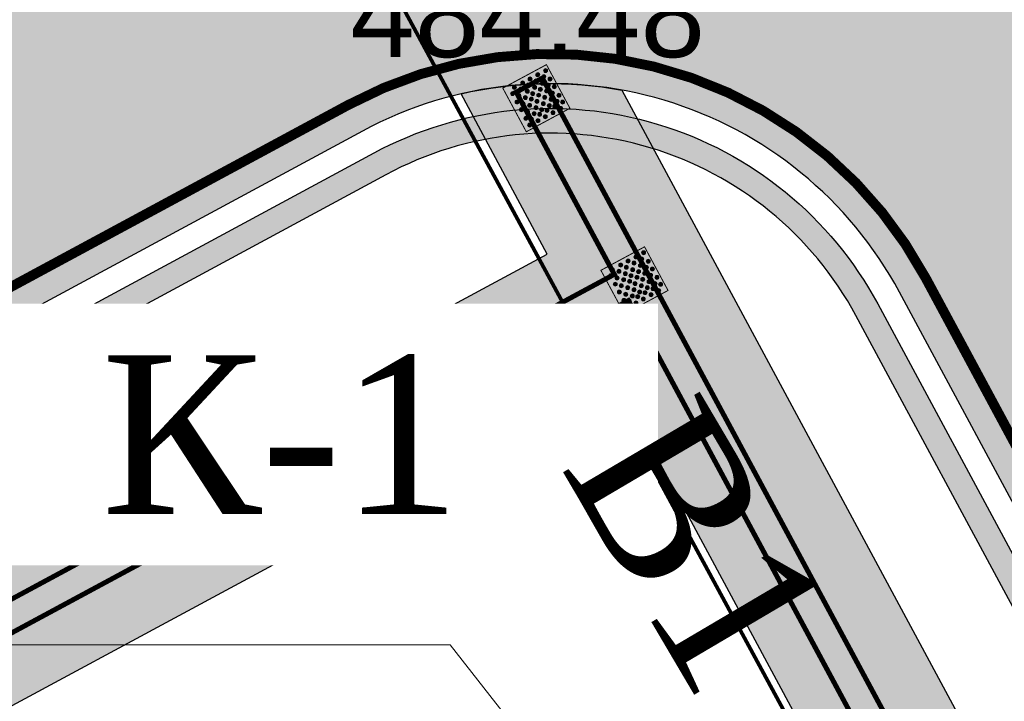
# Model space of a CAD drawing. Extents: x -516234 to 73329, y -4499813 to 47259.
# Tile 302 of 316: x 29626 to 29636, y 37003 to 37010. Entities that reach past the tile are written whole.
import ezdxf
from ezdxf import colors
from ezdxf.entities.mleader import LeaderData, LeaderLine
from ezdxf.math import Vec2, Vec3

# ---------------------------------------------------------------- set-up
doc = ezdxf.new("R2010")
doc.units = 0
doc.header["$LTSCALE"] = 0.5
doc.header["$MEASUREMENT"] = 0
for name, color, linetype in [('(002) Рамка', 7, 'Continuous'), ('(004) Точки рельефа', 7, 'Continuous'), ('(007) Здания', 7, 'Continuous'), ('7_газон', 7, 'Continuous'), ('7_лоток', 150, 'Continuous'), ('STOYANKA', 7, 'Continuous'), ("YO'LLLLLLLLLLLLLLLLLLLLL", 7, 'Continuous'), ('Водопровод 2', 7, 'Continuous'), ('ТАКТИЛ', 40, 'Continuous'), ('Штрих Стекло', 7, 'Continuous'), ('экспликация', 7, 'Continuous')]:
    doc.layers.add(name, color=color, linetype=linetype)
doc.layers.add('КАБЕЛ', color=20, linetype='Continuous', lineweight=50)
doc.styles.add('D-431', font='d431.ttf')
doc.styles.add('ISOPEUR', font='isocpeui.ttf')
doc.styles.get("Standard").update_dxf_attribs({"font": 'times.ttf'})

# ---------------------------------------------------------------- blocks, each defined once
blk = doc.blocks.new('9633')
at = {"layer": '(004) Точки рельефа', "lineweight": 0, "style": 'D-431'}
blk.add_text('484.48', height=0.875, dxfattribs=at).set_placement((28663.01531791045, 37009.66904144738))
blk = doc.blocks.new('ётактил')
at = {"layer": 'ТАКТИЛ', "lineweight": 30, "ltscale": 2}
h = blk.add_hatch(color=40, dxfattribs=at)
h.dxf.hatch_style = 1
h.paths.add_polyline_path([(132058.6946550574, 43265.0262908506), (132058.6946550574, 43264.5262908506), (132059.1946550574, 43264.5262908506), (132059.1946550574, 43265.0262908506)])
h = blk.add_hatch(color=1, dxfattribs=at)
h.dxf.hatch_style = 1
edge = h.paths.add_edge_path()
edge.add_arc((132058.74294341, 43264.99011024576), 0.02, 0, 360)
h = blk.add_hatch(color=1, dxfattribs=at)
h.dxf.hatch_style = 1
edge = h.paths.add_edge_path()
edge.add_arc((132058.7894146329, 43264.94445081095), 0.02, 0, 360)
h = blk.add_hatch(color=1, dxfattribs=at)
h.dxf.hatch_style = 1
edge = h.paths.add_edge_path()
edge.add_arc((132058.840005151, 43264.99011024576), 0.02, 0, 360)
h = blk.add_hatch(color=1, dxfattribs=at)
h.dxf.hatch_style = 1
edge = h.paths.add_edge_path()
edge.add_arc((132058.8859739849, 43264.94445081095), 0.02, 0, 360)
h = blk.add_hatch(color=1, dxfattribs=at)
h.dxf.hatch_style = 1
edge = h.paths.add_edge_path()
edge.add_arc((132058.9291368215, 43264.99011024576), 0.02, 0, 360)
h = blk.add_hatch(color=1, dxfattribs=at)
h.dxf.hatch_style = 1
edge = h.paths.add_edge_path()
edge.add_arc((132058.9756080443, 43264.94445081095), 0.02, 0, 360)
h = blk.add_hatch(color=1, dxfattribs=at)
h.dxf.hatch_style = 1
edge = h.paths.add_edge_path()
edge.add_arc((132059.0261985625, 43264.99011024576), 0.02, 0, 360)
h = blk.add_hatch(color=1, dxfattribs=at)
h.dxf.hatch_style = 1
edge = h.paths.add_edge_path()
edge.add_arc((132059.0721673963, 43264.94445081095), 0.02, 0, 360)
h = blk.add_hatch(color=1, dxfattribs=at)
h.dxf.hatch_style = 1
edge = h.paths.add_edge_path()
edge.add_arc((132059.1047372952, 43264.99011024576), 0.02, 0, 360)
h = blk.add_hatch(color=1, dxfattribs=at)
h.dxf.hatch_style = 1
edge = h.paths.add_edge_path()
edge.add_arc((132059.151208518, 43264.94445081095), 0.02, 0, 360)
h = blk.add_hatch(color=1, dxfattribs=at)
h.dxf.hatch_style = 1
edge = h.paths.add_edge_path()
edge.add_arc((132058.74294341, 43264.90078456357), 0.02, 0, 360)
h = blk.add_hatch(color=1, dxfattribs=at)
h.dxf.hatch_style = 1
edge = h.paths.add_edge_path()
edge.add_arc((132058.7894146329, 43264.85512512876), 0.02, 0, 360)
h = blk.add_hatch(color=1, dxfattribs=at)
h.dxf.hatch_style = 1
edge = h.paths.add_edge_path()
edge.add_arc((132058.840005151, 43264.90078456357), 0.02, 0, 360)
h = blk.add_hatch(color=1, dxfattribs=at)
h.dxf.hatch_style = 1
edge = h.paths.add_edge_path()
edge.add_arc((132058.8859739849, 43264.85512512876), 0.02, 0, 360)
h = blk.add_hatch(color=1, dxfattribs=at)
h.dxf.hatch_style = 1
edge = h.paths.add_edge_path()
edge.add_arc((132058.9291368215, 43264.90078456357), 0.02, 0, 360)
h = blk.add_hatch(color=1, dxfattribs=at)
h.dxf.hatch_style = 1
edge = h.paths.add_edge_path()
edge.add_arc((132058.9756080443, 43264.85512512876), 0.02, 0, 360)
h = blk.add_hatch(color=1, dxfattribs=at)
h.dxf.hatch_style = 1
edge = h.paths.add_edge_path()
edge.add_arc((132059.0261985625, 43264.90078456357), 0.02, 0, 360)
h = blk.add_hatch(color=1, dxfattribs=at)
h.dxf.hatch_style = 1
edge = h.paths.add_edge_path()
edge.add_arc((132059.0721673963, 43264.85512512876), 0.02, 0, 360)
h = blk.add_hatch(color=1, dxfattribs=at)
h.dxf.hatch_style = 1
edge = h.paths.add_edge_path()
edge.add_arc((132059.1047372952, 43264.90078456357), 0.02, 0, 360)
h = blk.add_hatch(color=1, dxfattribs=at)
h.dxf.hatch_style = 1
edge = h.paths.add_edge_path()
edge.add_arc((132059.151208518, 43264.85512512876), 0.02, 0, 360)
h = blk.add_hatch(color=1, dxfattribs=at)
h.dxf.hatch_style = 1
edge = h.paths.add_edge_path()
edge.add_arc((132058.74294341, 43264.8122477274), 0.02, 0, 360)
h = blk.add_hatch(color=1, dxfattribs=at)
h.dxf.hatch_style = 1
edge = h.paths.add_edge_path()
edge.add_arc((132058.74294341, 43264.72805481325), 0.02, 0, 360)
h = blk.add_hatch(color=1, dxfattribs=at)
h.dxf.hatch_style = 1
edge = h.paths.add_edge_path()
edge.add_arc((132058.7894146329, 43264.76658829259), 0.02, 0, 360)
h = blk.add_hatch(color=1, dxfattribs=at)
h.dxf.hatch_style = 1
edge = h.paths.add_edge_path()
edge.add_arc((132058.840005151, 43264.8122477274), 0.02, 0, 360)
h = blk.add_hatch(color=1, dxfattribs=at)
h.dxf.hatch_style = 1
edge = h.paths.add_edge_path()
edge.add_arc((132058.840005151, 43264.72805481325), 0.02, 0, 360)
h = blk.add_hatch(color=1, dxfattribs=at)
h.dxf.hatch_style = 1
edge = h.paths.add_edge_path()
edge.add_arc((132058.8859739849, 43264.76658829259), 0.02, 0, 360)
h = blk.add_hatch(color=1, dxfattribs=at)
h.dxf.hatch_style = 1
edge = h.paths.add_edge_path()
edge.add_arc((132058.9291368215, 43264.8122477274), 0.02, 0, 360)
h = blk.add_hatch(color=1, dxfattribs=at)
h.dxf.hatch_style = 1
edge = h.paths.add_edge_path()
edge.add_arc((132058.9291368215, 43264.72805481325), 0.02, 0, 360)
h = blk.add_hatch(color=1, dxfattribs=at)
h.dxf.hatch_style = 1
edge = h.paths.add_edge_path()
edge.add_arc((132058.9756080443, 43264.76658829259), 0.02, 0, 360)
h = blk.add_hatch(color=1, dxfattribs=at)
h.dxf.hatch_style = 1
edge = h.paths.add_edge_path()
edge.add_arc((132059.0261985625, 43264.8122477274), 0.02, 0, 360)
h = blk.add_hatch(color=1, dxfattribs=at)
h.dxf.hatch_style = 1
edge = h.paths.add_edge_path()
edge.add_arc((132059.0261985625, 43264.72805481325), 0.02, 0, 360)
h = blk.add_hatch(color=1, dxfattribs=at)
h.dxf.hatch_style = 1
edge = h.paths.add_edge_path()
edge.add_arc((132059.0721673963, 43264.76658829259), 0.02, 0, 360)
h = blk.add_hatch(color=1, dxfattribs=at)
h.dxf.hatch_style = 1
edge = h.paths.add_edge_path()
edge.add_arc((132059.1047372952, 43264.8122477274), 0.02, 0, 360)
h = blk.add_hatch(color=1, dxfattribs=at)
h.dxf.hatch_style = 1
edge = h.paths.add_edge_path()
edge.add_arc((132059.1047372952, 43264.72805481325), 0.02, 0, 360)
h = blk.add_hatch(color=1, dxfattribs=at)
h.dxf.hatch_style = 1
edge = h.paths.add_edge_path()
edge.add_arc((132059.151208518, 43264.76658829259), 0.02, 0, 360)
h = blk.add_hatch(color=1, dxfattribs=at)
h.dxf.hatch_style = 1
edge = h.paths.add_edge_path()
edge.add_arc((132058.74294341, 43264.6328701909), 0.02, 0, 360)
h = blk.add_hatch(color=1, dxfattribs=at)
h.dxf.hatch_style = 1
edge = h.paths.add_edge_path()
edge.add_arc((132058.7894146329, 43264.68239537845), 0.02, 0, 360)
h = blk.add_hatch(color=1, dxfattribs=at)
h.dxf.hatch_style = 1
edge = h.paths.add_edge_path()
edge.add_arc((132058.840005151, 43264.6328701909), 0.02, 0, 360)
h = blk.add_hatch(color=1, dxfattribs=at)
h.dxf.hatch_style = 1
edge = h.paths.add_edge_path()
edge.add_arc((132058.8859739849, 43264.68239537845), 0.02, 0, 360)
h = blk.add_hatch(color=1, dxfattribs=at)
h.dxf.hatch_style = 1
edge = h.paths.add_edge_path()
edge.add_arc((132058.9291368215, 43264.6328701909), 0.02, 0, 360)
h = blk.add_hatch(color=1, dxfattribs=at)
h.dxf.hatch_style = 1
edge = h.paths.add_edge_path()
edge.add_arc((132058.9756080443, 43264.68239537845), 0.02, 0, 360)
h = blk.add_hatch(color=1, dxfattribs=at)
h.dxf.hatch_style = 1
edge = h.paths.add_edge_path()
edge.add_arc((132059.0261985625, 43264.6328701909), 0.02, 0, 360)
h = blk.add_hatch(color=1, dxfattribs=at)
h.dxf.hatch_style = 1
edge = h.paths.add_edge_path()
edge.add_arc((132059.0721673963, 43264.68239537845), 0.02, 0, 360)
h = blk.add_hatch(color=1, dxfattribs=at)
h.dxf.hatch_style = 1
edge = h.paths.add_edge_path()
edge.add_arc((132059.1047372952, 43264.6328701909), 0.02, 0, 360)
h = blk.add_hatch(color=1, dxfattribs=at)
h.dxf.hatch_style = 1
edge = h.paths.add_edge_path()
edge.add_arc((132059.151208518, 43264.68239537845), 0.02, 0, 360)
h = blk.add_hatch(color=1, dxfattribs=at)
h.dxf.hatch_style = 1
edge = h.paths.add_edge_path()
edge.add_arc((132058.7894146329, 43264.58721075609), 0.02, 0, 360)
h = blk.add_hatch(color=1, dxfattribs=at)
h.dxf.hatch_style = 1
edge = h.paths.add_edge_path()
edge.add_arc((132058.8859739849, 43264.58721075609), 0.02, 0, 360)
h = blk.add_hatch(color=1, dxfattribs=at)
h.dxf.hatch_style = 1
edge = h.paths.add_edge_path()
edge.add_arc((132058.9756080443, 43264.58721075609), 0.02, 0, 360)
h = blk.add_hatch(color=1, dxfattribs=at)
h.dxf.hatch_style = 1
edge = h.paths.add_edge_path()
edge.add_arc((132059.0721673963, 43264.58721075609), 0.02, 0, 360)
h = blk.add_hatch(color=1, dxfattribs=at)
h.dxf.hatch_style = 1
edge = h.paths.add_edge_path()
edge.add_arc((132059.151208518, 43264.58721075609), 0.02, 0, 360)
at = {"color": 1, "lineweight": 5, "ltscale": 2}
for centre in [(132058.74294341, 43264.99011024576), (132058.7894146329, 43264.94445081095), (132058.840005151, 43264.99011024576), (132058.8859739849, 43264.94445081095), (132058.9291368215, 43264.99011024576), (132058.9756080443, 43264.94445081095), (132059.0261985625, 43264.99011024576), (132059.0721673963, 43264.94445081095), (132059.1047372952, 43264.99011024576), (132059.151208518, 43264.94445081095), (132058.74294341, 43264.90078456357), (132058.7894146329, 43264.85512512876), (132058.840005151, 43264.90078456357), (132058.8859739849, 43264.85512512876), (132058.9291368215, 43264.90078456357), (132058.9756080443, 43264.85512512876), (132059.0261985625, 43264.90078456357), (132059.0721673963, 43264.85512512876), (132059.1047372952, 43264.90078456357), (132059.151208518, 43264.85512512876), (132058.74294341, 43264.8122477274), (132058.74294341, 43264.72805481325), (132058.7894146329, 43264.76658829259), (132058.840005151, 43264.8122477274), (132058.840005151, 43264.72805481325), (132058.8859739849, 43264.76658829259), (132058.9291368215, 43264.8122477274), (132058.9291368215, 43264.72805481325), (132058.9756080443, 43264.76658829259), (132059.0261985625, 43264.8122477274), (132059.0261985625, 43264.72805481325), (132059.0721673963, 43264.76658829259), (132059.1047372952, 43264.8122477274), (132059.1047372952, 43264.72805481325), (132059.151208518, 43264.76658829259), (132058.74294341, 43264.6328701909), (132058.7894146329, 43264.68239537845), (132058.840005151, 43264.6328701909), (132058.8859739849, 43264.68239537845), (132058.9291368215, 43264.6328701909), (132058.9756080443, 43264.68239537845), (132059.0261985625, 43264.6328701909), (132059.0721673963, 43264.68239537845), (132059.1047372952, 43264.6328701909), (132059.151208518, 43264.68239537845), (132058.7894146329, 43264.58721075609), (132058.8859739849, 43264.58721075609), (132058.9756080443, 43264.58721075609), (132059.0721673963, 43264.58721075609), (132059.151208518, 43264.58721075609)]:
    blk.add_circle(centre, 0.02, dxfattribs=at)
at = {"layer": 'ТАКТИЛ', "color": 11, "lineweight": 0, "true_color": 0xff7070, "const_width": 0.01}
blk.add_lwpolyline([(132058.6946550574, 43265.0262908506), (132058.6946550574, 43264.5262908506), (132059.1946550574, 43264.5262908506), (132059.1946550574, 43265.0262908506), (132058.6946550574, 43265.0262908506)], dxfattribs=at)

msp = doc.modelspace()

# ---------------------------------------------------------------- hatches: boundary and pattern name
at = {"lineweight": 0}
h = msp.add_hatch(color=40, dxfattribs=at)
h.dxf.hatch_style = 1
h.paths.add_polyline_path([(29612.79937741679, 36987.27186534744), (29628.58920325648, 36957.9590646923), (29651.96955941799, 36970.54198584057), (29641.70243743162, 36989.60224038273), (29637.2553055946, 36987.20671911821), (29637.11303366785, 36987.47083783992), (29641.56016550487, 36989.86635910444), (29632.21584962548, 37007.21348319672), (29608.84020943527, 36994.62180719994), (29612.6571054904, 36987.53598406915), (29616.7949654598, 36989.76491091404), (29616.93723738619, 36989.50079219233)], flags=16)
edge = h.paths.add_edge_path()
edge.add_arc((29651.91280244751, 36970.5758978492), 0.7416366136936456, 300.9286794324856, 325.06649702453)
edge.add_line((29652.52080888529, 36970.15121792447), (29631.34773675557, 37009.45767057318))
edge.add_line((29631.34773675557, 37009.45767057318), (29631.08361803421, 37009.31539864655))
edge.add_line((29631.08361803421, 37009.31539864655), (29632.07357769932, 37007.4776019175))
edge.add_line((29632.07357769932, 37007.4776019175), (29608.43381878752, 36994.74365399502))
edge.add_line((29608.43381878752, 36994.74365399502), (29612.39298677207, 36987.39371214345))
edge.add_line((29612.39298677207, 36987.39371214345), (29605.34982087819, 36983.59979411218))
edge.add_line((29605.34982087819, 36983.59979411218), (29605.4920928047, 36983.33567539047))
edge.add_line((29605.4920928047, 36983.33567539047), (29612.53525869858, 36987.12959342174))
edge.add_line((29612.53525869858, 36987.12959342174), (29628.68312232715, 36957.15211853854))
edge.add_line((29628.68312232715, 36957.15211853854), (29628.94724104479, 36957.29439046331))
edge.add_line((29628.94724104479, 36957.29439046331), (29628.73147518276, 36957.69494597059))
edge.add_line((29628.73147518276, 36957.69494597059), (29652.11183134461, 36970.27786711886))
edge.add_line((29652.11183134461, 36970.27786711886), (29652.29398193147, 36969.93971621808))
at = {"layer": '7_газон', "lineweight": 0, "true_color": 0x5c5c5c, "transparency": 33554687}
h = msp.add_hatch(color=251, dxfattribs=at)
h.dxf.hatch_style = 1
edge = h.paths.add_edge_path(flags=16)
edge.add_line((29676.9670253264, 36922.96084250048), (29652.77291892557, 36909.92828613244))
edge.add_arc((29654.19563818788, 36907.28709892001), 2.999999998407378, 118.3098620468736, 208.3098621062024)
edge.add_line((29651.55445097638, 36905.86437965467), (29669.68837844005, 36872.19990448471))
edge.add_arc((29672.32956565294, 36873.62262374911), 2.999999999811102, 208.30986207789, 298.2780487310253)
edge.add_line((29673.75081818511, 36870.98064698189), (29697.06899177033, 36883.5246684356))
edge.add_arc((29695.17398839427, 36887.04730412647), 4.000000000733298, 298.2780487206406, 388.3063323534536)
edge.add_line((29698.69568820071, 36888.94404619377), (29681.03101944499, 36921.74221183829))
edge.add_arc((29678.3897445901, 36920.31965528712), 3.00000000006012, 28.30633236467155, 118.3098620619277)
edge = h.paths.add_edge_path(flags=16)
edge.add_arc((29582.9855072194, 36967.89968877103), 30.00000001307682, 100.3549001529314, 118.3098620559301)
edge.add_line((29568.75831457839, 36994.31156091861), (29528.13142186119, 36972.42721186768))
edge.add_arc((29529.55414112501, 36969.78602465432), 2.999999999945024, 118.3098620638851, 225.976051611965)
edge.add_arc((29494.80619221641, 36933.83355539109), 46.99999999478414, 28.309861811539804, 45.97605160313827, ccw=False)
edge.add_line((29536.18479198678, 36956.12282367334), (29686.13726511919, 36677.7456560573))
edge.add_arc((29688.77845233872, 36679.16837530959), 2.999999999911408, 208.3098618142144, 354.8617095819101)
edge.add_line((29691.76639664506, 36678.8996955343), (29699.50725581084, 36764.98453772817))
edge.add_arc((29669.62781274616, 36767.67133548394), 30.00000000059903, 354.8617095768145, 388.3098620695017)
edge.add_line((29696.03968487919, 36781.89852812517), (29580.77358266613, 36995.88266607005))
edge.add_arc((29578.13239545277, 36994.45994680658), 2.999999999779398, 28.30986205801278, 100.3549001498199)
edge = h.paths.add_edge_path()
edge.add_line((29429.45156085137, 37065.40154354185), (29443.21523881, 37039.99022628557))
edge.add_line((29443.21523881, 37039.99022628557), (29467.007078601, 36995.82219918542))
edge.add_arc((29480.21301466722, 37002.93579550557), 14.99999999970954, 208.3098620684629, 253.3098622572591)
edge.add_line((29475.90507996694, 36988.56771635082), (29508.30438760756, 36978.85353674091))
edge.add_arc((29494.80619219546, 36933.83355536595), 47.00000002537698, 63.28493720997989, 73.30986224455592, ccw=False)
edge.add_arc((29520.43076144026, 36984.74898970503), 10.00000000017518, 243.284937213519, 298.3098620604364)
edge.add_line((29525.17315898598, 36975.94503232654), (29566.62423568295, 36998.27334173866))
edge.add_arc((29582.98550721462, 36967.89968878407), 34.49999999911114, 90.70226828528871, 118.3098620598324, ccw=False)
edge.add_line((29582.56265496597, 37002.39709732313), (29601.16238589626, 37002.62508366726))
edge.add_arc((29600.79468828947, 37032.62283022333), 29.99999999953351, 270.7022682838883, 298.3364137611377)
edge.add_line((29615.03411904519, 37006.21755401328), (29627.39519750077, 37012.88344606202))
edge.add_arc((29631.42970288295, 37005.4019511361), 8.500000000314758, 28.306332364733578, 118.3364137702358, ccw=False)
edge.add_line((29638.91331497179, 37009.43252803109), (29702.65760048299, 36891.0778810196))
edge.add_arc((29695.17398839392, 36887.04730412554), 8.499999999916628, -61.72195127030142, 28.306332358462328, ccw=False)
edge.add_line((29699.20087056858, 36879.56170328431), (29664.33022544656, 36860.80302483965))
edge.add_arc((29666.69897966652, 36856.39973022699), 5.000000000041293, 118.2780487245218, 208.3098620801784)
edge.add_line((29662.29700097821, 36854.02853145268), (29700.001465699, 36784.03260702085))
edge.add_arc((29669.62781274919, 36767.67133548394), 34.49999999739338, -5.138290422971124, 28.30986207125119, ccw=False)
edge.add_line((29703.98917227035, 36764.58151806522), (29695.14768138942, 36666.25672866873))
edge.add_arc((29710.0874029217, 36664.91332979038), 15.00000000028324, 174.8617095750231, 208.3098618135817)
edge.add_line((29696.8814668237, 36657.7997335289), (29738.10817600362, 36581.26498698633))
edge.add_arc((29696.72957622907, 36558.97571869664), 47.00000000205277, -16.690138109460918, 28.3098618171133, ccw=False)
edge.add_line((29741.74955749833, 36545.47752301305), (29732.03538262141, 36513.07823193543))
edge.add_arc((29746.40346174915, 36508.77029714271), 14.99999999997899, 163.309861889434, 208.3098620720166)
edge.add_line((29733.19752568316, 36501.65670082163), (29762.25672105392, 36447.71016536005))
edge.add_line((29762.25672105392, 36447.71016536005), (29788.31828072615, 36389.8396773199))
edge.add_line((29788.31828072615, 36389.8396773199), (29723.7285416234, 36509.74639209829))
edge.add_line((29723.7285416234, 36509.74639209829), (29735.04445390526, 36547.48789258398))
edge.add_arc((29696.7295762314, 36558.97571869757), 39.9999999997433, 343.3098618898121, 388.3098618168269)
edge.add_line((29731.94540582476, 36577.94530873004), (29530.02202180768, 36952.80314541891))
edge.add_arc((29494.80619221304, 36933.83355538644), 40.00000000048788, 28.30986181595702, 73.30986225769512)
edge.add_line((29506.29401808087, 36972.14843313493), (29468.5366372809, 36983.46910649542))
edge.add_line((29468.5366372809, 36983.46910649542), (29424.2348273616, 37065.40154354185))
edge = h.paths.add_edge_path(flags=16)
edge.add_line((29653.96902770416, 36965.66145273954), (29629.77229082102, 36952.62747941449))
edge.add_arc((29631.19501008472, 36949.98629220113), 2.999999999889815, 118.3098620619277, 208.3098620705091)
edge.add_line((29628.55382287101, 36948.56357293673), (29646.57493355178, 36915.10853490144))
edge.add_arc((29649.2161207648, 36916.53125416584), 2.999999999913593, 208.3098620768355, 298.3098620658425)
edge.add_line((29650.63884002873, 36913.89006695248), (29674.83351591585, 36926.92293008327))
edge.add_arc((29673.4107966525, 36929.56411729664), 2.999999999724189, 298.3098620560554, 388.3063323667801)
edge.add_line((29676.05207150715, 36930.98667384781), (29658.03302182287, 36964.44282207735))
edge.add_arc((29655.3917469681, 36963.02026552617), 2.999999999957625, 28.30633236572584, 118.3098620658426)
edge = h.paths.add_edge_path(flags=16)
edge.add_line((29653.05407388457, 36973.68728408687), (29634.95140268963, 37007.29869320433))
edge.add_arc((29631.42970288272, 37005.4019511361), 4.00000000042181, 28.30633236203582, 118.3364137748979)
edge.add_line((29629.53111211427, 37008.92265463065), (29617.1700336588, 37002.25676258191))
edge.add_arc((29600.79468827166, 37032.6228302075), 34.49999999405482, 278.95978604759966, 298.33641380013, ccw=False)
edge.add_arc((29606.63498333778, 36995.58040921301), 3.000000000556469, 98.95978601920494, 208.3098621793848)
edge.add_line((29603.99379612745, 36994.15768994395), (29623.57430544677, 36957.80772818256))
edge.add_arc((29626.21549265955, 36959.23044744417), 2.9999999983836, 208.3098620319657, 298.3098620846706)
edge.add_line((29627.6382119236, 36956.58926023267), (29651.83551829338, 36969.62354032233))
edge.add_arc((29650.41279902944, 36972.26472753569), 3.000000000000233, 298.3098620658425, 388.306332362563)
at = {"layer": "YO'LLLLLLLLLLLLLLLLLLLLL", "true_color": 0x00bfff}
h = msp.add_hatch(color=140, dxfattribs=at)
h.dxf.hatch_style = 1
edge = h.paths.add_edge_path(flags=16)
edge.add_line((29604.43399398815, 36994.39480983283), (29670.12857632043, 36872.43702437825))
edge.add_arc((29672.32956566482, 36873.62262376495), 2.499999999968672, 208.309862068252, 298.278048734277)
edge.add_line((29673.51394277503, 36871.42097645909), (29696.83211634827, 36883.96499789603))
edge.add_arc((29695.17398839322, 36887.04730412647), 3.500000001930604, 298.2780487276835, 388.3063323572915)
edge.add_line((29698.25547572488, 36888.70695343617), (29634.51119021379, 37007.06160044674))
edge.add_arc((29631.42970288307, 37005.4019511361), 3.500000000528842, 28.30633237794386, 118.3364137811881)
edge.add_line((29629.76843596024, 37008.48256669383), (29617.40735750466, 37001.8166746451))
edge.add_arc((29600.79468829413, 37032.6228302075), 34.99999998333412, 278.9597860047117, 298.3364137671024, ccw=False)
edge.add_arc((29606.63498333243, 36995.58040921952), 2.500000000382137, 98.95978600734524, 208.3098620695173)
edge = h.paths.add_edge_path()
edge.add_arc((29600.79468828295, 37032.62283023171), 34.75000000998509, 278.9597860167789, 298.3364137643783)
edge.add_line((29617.28869558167, 37002.0367186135), (29629.64977403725, 37008.70261066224))
edge.add_arc((29631.42970288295, 37005.40195113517), 3.750000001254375, 28.306332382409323, 118.33641377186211, ccw=False)
edge.add_line((29634.73129645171, 37007.18014682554), (29698.4755819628, 36888.82549981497))
edge.add_arc((29695.17398839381, 36887.04730412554), 3.750000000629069, -61.72195127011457, 28.306332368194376, ccw=False)
edge.add_line((29696.9505540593, 36883.74483316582), (29673.63238048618, 36871.20081172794))
edge.add_arc((29672.32956566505, 36873.62262376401), 2.74999999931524, 208.3098620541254, 298.2780487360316, ccw=False)
edge.add_line((29669.90847738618, 36872.3184644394), (29604.2138950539, 36994.27624989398))
edge.add_arc((29606.63498333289, 36995.58040921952), 2.750000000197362, 98.9597860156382, 208.3098620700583, ccw=False)
edge = h.paths.add_edge_path()
edge.add_line((29596.94986710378, 36997.82309186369), (29587.75359240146, 36997.71036845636))
edge.add_arc((29588.9861658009, 36994.97527021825), 2.999999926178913, 114.2587324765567, 124.2595781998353)
edge.add_line((29587.29733653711, 36997.45475711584), (29597.41225126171, 36997.57874075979))
edge.add_arc((29595.78470484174, 36995.0586031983), 3.000000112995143, 57.144958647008, 67.14580375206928)
edge = h.paths.add_edge_path()
edge.add_line((29526.90857057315, 36971.2005763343), (29568.99543445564, 36993.87136305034))
edge.add_arc((29582.98550722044, 36967.89968876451), 29.50000001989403, 100.35490015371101, 118.30986205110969, ccw=False)
edge.add_arc((29578.13239545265, 36994.45994680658), 2.499999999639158, 28.309862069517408, 100.35490015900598, ccw=False)
edge.add_line((29580.33338479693, 36995.64554619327), (29695.59948701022, 36781.66140824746))
edge.add_arc((29669.62781274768, 36767.67133548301), 29.49999999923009, -5.1382904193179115, 28.30986207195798, ccw=False)
edge.add_line((29699.0092650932, 36765.02931769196), (29691.11988759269, 36677.29282713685))
edge.add_arc((29688.77845223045, 36679.16837538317), 3.00000012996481, 321.3044000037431, 331.3052450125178)
edge.add_line((29691.41002270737, 36677.72794572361), (29699.25826045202, 36765.00692771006))
edge.add_arc((29669.62781274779, 36767.67133548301), 29.74999999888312, 354.8617095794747, 388.3098620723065)
edge.add_line((29695.81958594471, 36781.77996818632), (29580.55348373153, 36995.7641061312))
edge.add_arc((29578.13239545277, 36994.45994680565), 2.749999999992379, 28.30986207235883, 100.3549001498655)
edge.add_arc((29582.9855072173, 36967.89968877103), 29.7500000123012, 100.3549001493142, 118.309862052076)
edge.add_line((29568.87687451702, 36994.09146198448), (29527.19442439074, 36971.63851944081))
edge.add_arc((29529.55414118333, 36969.78602461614), 3.000000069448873, 141.8663265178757, 151.8671717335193)
at = {"layer": 'Штрих Стекло', "lineweight": 50, "true_color": 0xffffff}
h = msp.add_hatch(color=7, dxfattribs=at)
h.dxf.hatch_style = 1
h.paths.add_polyline_path([(29651.30086291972, 36970.69856275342), (29641.89627391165, 36988.17325228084), (29638.77592500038, 36986.49242462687), (29644.41685140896, 36976.02040595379), (29643.88861396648, 36975.73586210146), (29645.26390925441, 36973.18271446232), (29627.92011321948, 36963.84019129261), (29630.315023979, 36959.39419281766)], flags=16)
h.paths.add_polyline_path([(29611.0846019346, 36995.09423998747), (29612.50732119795, 36992.45305277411), (29629.85111722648, 37001.79557593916), (29631.22641251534, 36999.24242830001), (29631.75464995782, 36999.52697215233), (29637.35320573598, 36989.13361184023), (29640.47454384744, 36990.81497234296), (29632.0838115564, 37006.40581225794)], flags=16)
edge = h.paths.add_edge_path()
edge.add_line((29651.83551829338, 36969.62354032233), (29628.24292426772, 36956.91499855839))
edge.add_line((29628.24292426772, 36956.91499855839), (29623.83249474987, 36965.1026790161))
edge.add_line((29623.83249474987, 36965.1026790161), (29620.58659499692, 36963.3542213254))
edge.add_line((29620.58659499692, 36963.3542213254), (29619.16387573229, 36965.9954085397))
edge.add_line((29619.16387573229, 36965.9954085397), (29622.40977548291, 36967.74386622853))
edge.add_line((29622.40977548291, 36967.74386622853), (29612.73528449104, 36985.70393931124))
edge.add_line((29612.73528449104, 36985.70393931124), (29609.48938472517, 36983.95548160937))
edge.add_line((29609.48938472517, 36983.95548160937), (29608.06666546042, 36986.59666882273))
edge.add_line((29608.06666546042, 36986.59666882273), (29611.31256522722, 36988.3451265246))
edge.add_line((29611.31256522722, 36988.3451265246), (29605.85476825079, 36998.47717713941))
edge.add_arc((29606.63498325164, 36995.5804096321), 2.999999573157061, 98.95978564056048, 105.07431684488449, ccw=False)
edge.add_arc((29600.7946882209, 37032.62283049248), 34.50000028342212, 278.9597860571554, 283.6378392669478)
edge.add_line((29608.92923504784, 36999.09554060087), (29610.39768825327, 36996.36945125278))
edge.add_line((29610.39768825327, 36996.36945125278), (29631.39737547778, 37007.6812807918))
edge.add_line((29631.39737547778, 37007.6812807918), (29630.52688827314, 37009.29873516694))
edge.add_arc((29631.42970288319, 37005.40195113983), 3.999999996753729, 79.62889569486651, 103.04425891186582, ccw=False)
edge.add_line((29632.14979521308, 37009.33660068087), (29641.7551844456, 36991.50481062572))
edge.add_line((29641.7551844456, 36991.50481062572), (29643.08103305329, 36992.20641463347))
edge.add_line((29643.08103305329, 36992.20641463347), (29644.49746403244, 36989.57442644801))
edge.add_line((29644.49746403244, 36989.57442644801), (29643.17790371, 36988.86362341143))
edge.add_line((29643.17790371, 36988.86362341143), (29652.96688927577, 36970.69099851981))
edge.add_arc((29650.41315470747, 36972.26435056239), 2.999499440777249, 298.3072955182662, 328.3628395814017, ccw=False)

# ---------------------------------------------------------------- linework, layer by layer
at = {"layer": '(002) Рамка', "flags": 128}
msp.add_lwpolyline([(29651.83551829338, 36969.62354032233), (29628.24292426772, 36956.91499855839), (29623.83249474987, 36965.1026790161), (29620.58659499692, 36963.3542213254), (29619.16387573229, 36965.9954085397), (29622.40977548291, 36967.74386622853), (29612.73528449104, 36985.70393931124), (29609.48938472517, 36983.95548160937), (29608.06666546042, 36986.59666882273), (29611.31256522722, 36988.3451265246), (29605.85476825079, 36998.47717713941, -0.02668600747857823), (29606.16775973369, 36998.54380289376, 0.02041469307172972), (29608.92923504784, 36999.09554060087), (29610.39768825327, 36996.36945125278), (29631.39737547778, 37007.6812807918), (29630.52688827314, 37009.29873516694, -0.1025257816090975), (29632.14979521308, 37009.33660068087), (29641.7551844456, 36991.50481062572), (29643.08103305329, 36992.20641463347), (29644.49746403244, 36989.57442644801), (29643.17790371, 36988.86362341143), (29652.96688927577, 36970.69099851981, -0.1318990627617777), (29651.83551829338, 36969.62354032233, -0.1201205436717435)], format="xyb", close=True, dxfattribs=at)
msp.add_lwpolyline([(29611.0846019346, 36995.09423998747), (29612.50732119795, 36992.45305277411), (29629.85111722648, 37001.79557593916), (29631.22641251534, 36999.24242830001), (29631.75464995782, 36999.52697215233), (29637.35320573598, 36989.13361184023), (29640.47454384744, 36990.81497234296), (29632.0838115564, 37006.40581225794), (29611.0846019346, 36995.09423998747)], dxfattribs=at)
at = {"color": 5, "lineweight": 80}
msp.add_line((29628.9395965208, 37012.01363101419), (29636.02432492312, 36998.94824554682), dxfattribs=at)
msp.add_lwpolyline([(29429.45156085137, 37065.40154354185), (29443.21523881, 37039.99022628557), (29467.007078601, 36995.82219918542, 0.1989123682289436), (29475.90507996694, 36988.56771635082), (29508.30438760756, 36978.85353674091, -0.04376990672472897), (29515.93522297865, 36975.81645736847, 0.2448137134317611), (29525.17315898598, 36975.94503232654), (29566.62423568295, 36998.27334173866, -0.1210469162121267), (29582.56265496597, 37002.39709732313), (29601.16238589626, 37002.62508366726, 0.1211644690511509), (29615.03411904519, 37006.21755401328), (29627.39519750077, 37012.88344606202, -0.414367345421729), (29638.91331497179, 37009.43252803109), (29702.65760048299, 36891.0778810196, -0.41435815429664), (29699.20087056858, 36879.56170328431), (29664.33022544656, 36860.80302483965, 0.4143762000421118), (29662.29700097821, 36854.02853145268), (29700.001465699, 36784.03260702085, -0.1469902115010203), (29703.98917227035, 36764.58151806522), (29695.14768138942, 36666.25672866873, 0.146990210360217)], format="xyb")
at = {"color": 11, "lineweight": 0, "true_color": 0xff7070, "const_width": 0.05}
msp.add_lwpolyline([(29652.29398193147, 36969.93971621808, 0.1057122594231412), (29652.52080888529, 36970.15121792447), (29631.34773675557, 37009.45767057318), (29631.08361803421, 37009.31539864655), (29632.07357769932, 37007.4776019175), (29608.43381878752, 36994.74365399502), (29612.39298677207, 36987.39371214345), (29605.34982087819, 36983.59979411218), (29605.4920928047, 36983.33567539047), (29612.53525869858, 36987.12959342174), (29628.68312232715, 36957.15211853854), (29628.94724104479, 36957.29439046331), (29628.73147518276, 36957.69494597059), (29652.11183134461, 36970.27786711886)], format="xyb", close=True, dxfattribs=at)
msp.add_lwpolyline([(29653.05407388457, 36973.68728408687), (29634.95140268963, 37007.29869320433, 0.4143673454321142), (29629.53111211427, 37008.92265463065), (29617.1700336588, 37002.25676258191, -0.08474851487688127), (29606.16775973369, 36998.54380289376, 0.5169680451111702), (29603.99379612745, 36994.15768994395), (29623.57430544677, 36957.80772818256, 0.4142135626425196), (29627.6382119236, 36956.58926023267), (29651.83551829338, 36969.62354032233, 0.4141955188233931)], format="xyb", close=True)
msp.add_lwpolyline([(29612.79937741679, 36987.27186534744), (29628.58920325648, 36957.9590646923), (29651.96955941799, 36970.54198584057), (29641.70243743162, 36989.60224038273), (29637.2553055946, 36987.20671911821), (29637.11303366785, 36987.47083783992), (29641.56016550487, 36989.86635910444), (29632.21584962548, 37007.21348319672), (29608.84020943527, 36994.62180719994), (29612.6571054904, 36987.53598406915), (29616.7949654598, 36989.76491091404), (29616.93723738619, 36989.50079219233)], close=True, dxfattribs=at)
at = {"layer": 'STOYANKA', "color": 7, "lineweight": 50, "true_color": 0xffffff, "const_width": 0.1}
msp.add_lwpolyline([(29653.31820136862, 36973.82953974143), (29635.21553017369, 37007.44094885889, 0.4143673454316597), (29629.38871780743, 37009.18670739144), (29617.02763935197, 37002.5208153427, -0.08474851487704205), (29606.12103737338, 36998.84014225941, 0.516968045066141), (29603.72967740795, 36994.01541801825), (29623.31018672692, 36957.66545625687, 0.4142135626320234), (29627.7804838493, 36956.32514151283), (29651.97779021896, 36969.35942160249, 0.4141955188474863)], format="xyb", close=True, dxfattribs=at)
at = {"layer": "YO'LLLLLLLLLLLLLLLLLLLLL", "color": 140, "true_color": 0x00bfff, "flags": 128}
for points in [[(29606.20669502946, 36998.29685342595, 0.08474851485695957), (29617.28869558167, 37002.0367186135), (29629.64977403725, 37008.70261066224, -0.4143673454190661), (29634.73129645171, 37007.18014682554), (29698.4755819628, 36888.82549981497, -0.4143581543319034), (29696.9505540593, 36883.74483316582), (29673.63238048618, 36871.20081172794, -0.4140509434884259), (29669.90847738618, 36872.3184644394), (29604.2138950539, 36994.27624989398, -0.516968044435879)], [(29604.43399398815, 36994.39480983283), (29670.12857632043, 36872.43702437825, 0.4140509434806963), (29673.51394277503, 36871.42097645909), (29696.83211634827, 36883.96499789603, 0.4143581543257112), (29698.25547572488, 36888.70695343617), (29634.51119021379, 37007.06160044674, 0.4143673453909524), (29629.76843596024, 37008.48256669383), (29617.40735750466, 37001.8166746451, -0.08474851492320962), (29606.24563032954, 36998.04990395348, 0.5169680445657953)]]:
    msp.add_lwpolyline(points, format="xyb", close=True, dxfattribs=at)

# ---------------------------------------------------------------- block references
at = {"layer": '(007) Здания', "color": 18, "true_color": 0x000000}
msp.add_blockref('9633', (966.3948420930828, 0), dxfattribs=at)
at = {"layer": '7_лоток', "color": 6, "lineweight": 40}
for p, rotation in [((-71086.43926563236, 132755.5096729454), 298.3098620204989), ((-71085.4492026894, 132753.671984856), 298.3098619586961)]:
    msp.add_blockref('ётактил', p, dxfattribs=dict(at, rotation=rotation))

# ---------------------------------------------------------------- next in the draw order: leaders
at = {"layer": 'КАБЕЛ', "color": 6, "lineweight": 25}
ml = msp.add_multileader_mtext('Standard', dxfattribs=at)
ml.set_content('{\\fTimes New Roman|b0|i0|c204|p18;\\H0.61538x;\\C222;К-1\\H1.62499x;\\C1;   }', color=159, style='ISOPEUR')
ml.set_leader_properties(lineweight=20)
ml.build(insert=Vec2(0, 0))
ml.multileader.update_dxf_attribs({"text_left_attachment_type": 6, "text_right_attachment_type": 6, "dogleg_length": 74.06520378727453, "arrow_head_size": 0.1426351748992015})
ctx = ml.context
ctx.base_point, ctx.char_height, ctx.arrow_head_size, ctx.landing_gap_size, ctx.plane_origin = Vec3(29627.03259913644, 37003.74120061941), 2.6, 0.1426351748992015, 0.07131758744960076, Vec3(29684.55998449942, 36953.9187515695)
ctx.left_attachment, ctx.right_attachment, ctx.text_align_type = 6, 6, 1
notes = []
notes.append((ctx, [(1, (1, 1, 0), (29630.41768797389, 37003.74120061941), (-1, 0), 0.02978850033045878, [(0, [(29634.71497574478, 36998.24773107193)], 0, [])])]))
ctx.mtext.insert, ctx.mtext.defined_height, ctx.mtext.alignment, ctx.mtext.flow_direction = Vec3(29628.71024930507, 37006.66119821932), 4.905486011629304, 2, 5
ctx.mtext.has_bg_fill, ctx.mtext.bg_color, ctx.mtext.bg_scale_factor, ctx.mtext.bg_transparency, ctx.mtext.use_window_bg_color = 1, -1073741824, 1.2, 0, 1
for ctx, leaders in notes:
    for number, flags, end, landing, length, lines in leaders:
        leader = LeaderData()
        leader.index, (leader.has_last_leader_line, leader.has_dogleg_vector, leader.attachment_direction) = number, flags
        leader.last_leader_point, leader.dogleg_vector, leader.dogleg_length = Vec3(end), Vec3(landing), length
        for number, points, colour, breaks in lines:
            line = LeaderLine()
            line.index, line.vertices, line.color, line.breaks = number, Vec3.list(points), colors.encode_raw_color(colour), breaks
            leader.lines.append(line)
        ctx.leaders.append(leader)

# ---------------------------------------------------------------- next in the draw order: hatches: boundary and pattern name
at = {"layer": 'экспликация', "true_color": 0xffffff, "transparency": 33554687}
h = msp.add_hatch(color=7, dxfattribs=at)
h.dxf.hatch_style = 1
h.paths.add_polyline_path([(29699.31096382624, 36974.59593197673), (29567.02408290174, 36974.59593197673), (29567.02408290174, 37042.31270727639), (29699.31096382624, 37042.31270727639)])
h.paths.add_polyline_path([(29698.67772427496, 36975.14876672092), (29571.30087154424, 36975.14876672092), (29571.30087154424, 37041.56780584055), (29698.67772427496, 37041.56780584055)], flags=16)

# ---------------------------------------------------------------- next in the draw order: linework, layer by layer
at = {"layer": 'STOYANKA', "color": 7, "lineweight": 50, "true_color": 0xffffff, "const_width": 0.1}
msp.add_lwpolyline([(29429.11038166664, 37065.40154354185), (29442.95128359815, 37039.84765081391), (29466.74295987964, 36995.67992725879, 0.1989123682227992), (29475.81892127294, 36988.28035476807), (29508.21822891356, 36978.56617515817, -0.04376990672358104), (29515.80035682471, 36975.5484813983, 0.244813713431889), (29525.31543091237, 36975.68091360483), (29566.76650760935, 36998.00922301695, -0.1210469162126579), (29582.56633194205, 37002.09711985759), (29601.16606287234, 37002.32510620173, 0.1211644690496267), (29615.17651335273, 37005.95350125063), (29627.53759180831, 37012.6193933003, -0.4143673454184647), (29638.64918748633, 37009.29027237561), (29702.39347299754, 36890.93562536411, -0.4143581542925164), (29699.05874531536, 36879.82590096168), (29664.18810019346, 36861.06722251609, 0.4143762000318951), (29662.03288225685, 36853.88625952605), (29699.73734697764, 36783.89033509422, -0.1469902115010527), (29703.69037783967, 36764.60838604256), (29694.84888695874, 36666.28359664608, 0.1469902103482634)], format="xyb", dxfattribs=at)

# ---------------------------------------------------------------- next in the draw order: texts
at = {"layer": 'Водопровод 2', "color": 0, "lineweight": 30, "insert": (29632.92307629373, 37004.73078661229), "char_height": 1.6, "attachment_point": 5, "rotation": 300.5189178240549}
msp.add_mtext_dynamic_manual_height_columns('{\\fTimes New Roman|b0|i0|c204|p18;\\C5;В1}', width=21.70915346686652, gutter_width=1, heights=[0], dxfattribs=at)

doc.saveas('drawing.dxf')
